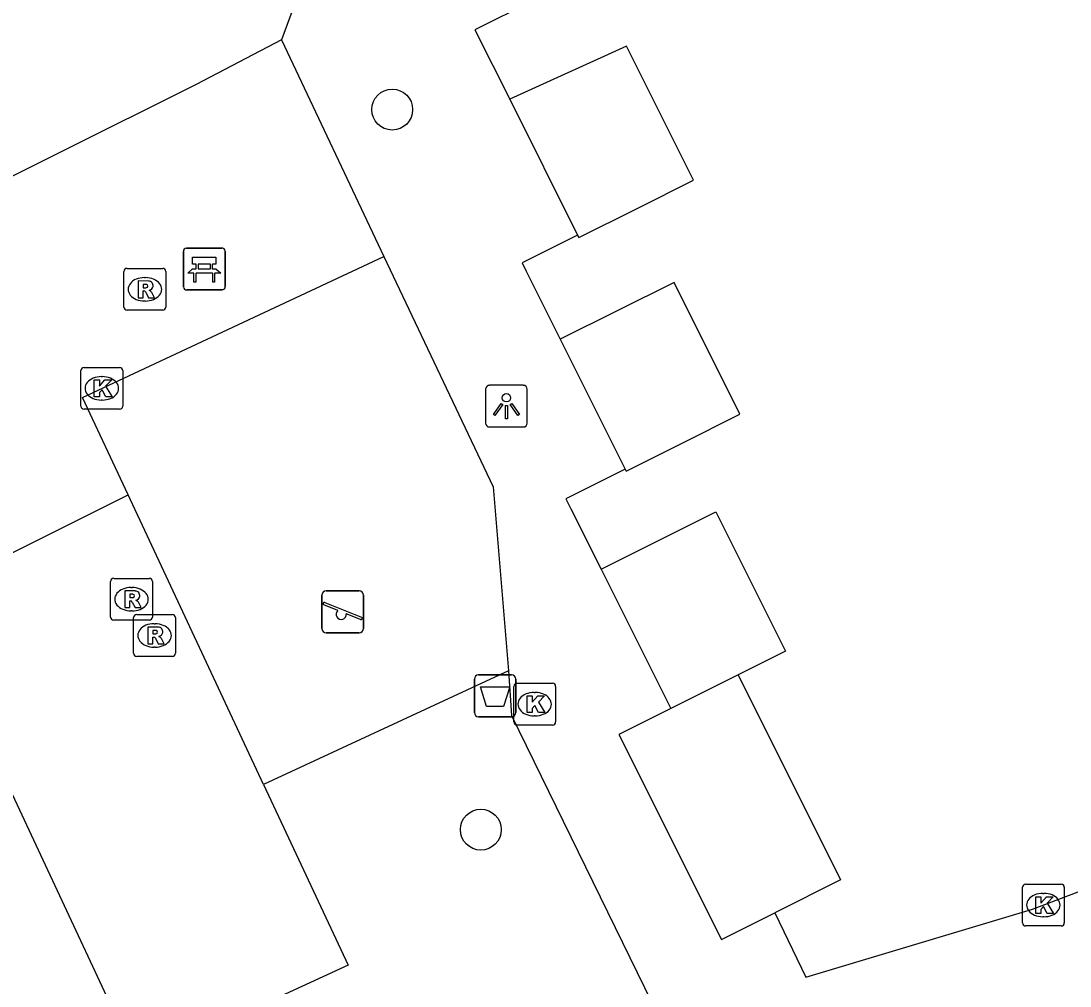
# Model space of a CAD drawing. Extents: x 157793 to 159380, y 380882 to 382313.
# Drawn here: x 158277.71 to 158302.79, y 381535.53 to 381558.61 of the extents above; entities that cross this region are included whole.
import ezdxf

# ---------------------------------------------------------------- set-up
doc = ezdxf.new("R2010")
doc.units = 0
for name, color, linetype in [('IMGEO_Afvalbak', 7, 'Continuous'), ('IMGEO_Bank', 7, 'Continuous'), ('IMGEO_Boom', 7, 'Continuous'), ('IMGEO_Groenvoorziening', 7, 'Continuous'), ('IMGEO_Kolk', 7, 'Continuous'), ('IMGEO_Lichtpunt', 7, 'Continuous'), ('IMGEO_Pand', 7, 'Continuous'), ('IMGEO_Parkeervlak_open', 7, 'Continuous'), ('IMGEO_Rijbaan_lokaal_open', 7, 'Continuous'), ('IMGEO_Rioolput', 7, 'Continuous'), ('IMGEO_Speelvoorziening', 7, 'Continuous'), ('IMGEO_Voetpad_open', 7, 'Continuous')]:
    doc.layers.add(name, color=color, linetype=linetype)

msp = doc.modelspace()

# ---------------------------------------------------------------- linework, layer by layer
at = {"layer": 'IMGEO_Afvalbak'}
for p, q in [((158288.55, 381542.068), (158288.55, 381542.868)), ((158288.55, 381542.868), (158288.55, 381542.068)), ((158288.65, 381542.968), (158289.44, 381542.968)), ((158289.44, 381542.968), (158288.65, 381542.968)), ((158289.54, 381542.868), (158289.54, 381542.068)), ((158289.54, 381542.068), (158289.54, 381542.868)), ((158289.44, 381541.968), (158288.65, 381541.968)), ((158288.65, 381541.968), (158289.44, 381541.968))]:
    msp.add_line(p, q, dxfattribs=at)
msp.add_lwpolyline([(158288.693, 381542.682), (158289.397, 381542.682), (158289.248, 381542.212), (158288.842, 381542.212), (158288.693, 381542.682)], dxfattribs=at)
for centre, start, end in [((158288.65, 381542.868), 90, 180), ((158288.65, 381542.868), 90, 180), ((158289.44, 381542.868), 0, 90), ((158289.44, 381542.868), 360, 90), ((158288.65, 381542.068), 180, 270), ((158288.65, 381542.068), 180, 270), ((158289.44, 381542.068), 270, 0), ((158289.44, 381542.068), 270, 0)]:
    msp.add_arc(centre, 0.1, start, end, dxfattribs=at)
at = {"layer": 'IMGEO_Bank'}
for p, q in [((158281.668, 381553.18), (158282.509, 381553.18)), ((158282.509, 381553.18), (158281.668, 381553.18)), ((158281.593, 381552.255), (158281.593, 381553.096)), ((158281.593, 381553.096), (158281.593, 381552.255)), ((158282.593, 381553.105), (158282.593, 381552.264)), ((158282.593, 381552.264), (158282.593, 381553.105)), ((158281.902, 381552.686), (158281.902, 381552.792)), ((158281.946, 381552.792), (158281.946, 381552.686)), ((158282.234, 381552.798), (158281.952, 381552.798)), ((158281.952, 381552.68), (158282.234, 381552.68)), ((158282.24, 381552.686), (158282.24, 381552.792)), ((158282.284, 381552.792), (158282.284, 381552.686)), ((158282.29, 381552.578), (158281.897, 381552.578)), ((158282.518, 381552.18), (158281.677, 381552.18)), ((158281.677, 381552.18), (158282.518, 381552.18))]:
    msp.add_line(p, q, dxfattribs=at)
for points in [[(158281.896, 381552.798), (158281.81, 381552.798), (158281.81, 381552.959), (158282.373, 381552.959), (158282.373, 381552.798), (158282.29, 381552.798)], [(158281.84, 381552.578), (158281.698, 381552.578), (158281.81, 381552.68), (158281.896, 381552.68)], [(158282.29, 381552.68), (158282.373, 381552.68), (158282.485, 381552.578), (158282.346, 381552.578)], [(158281.89, 381552.571), (158281.89, 381552.364), (158281.847, 381552.364), (158281.847, 381552.571)], [(158282.34, 381552.571), (158282.34, 381552.364), (158282.296, 381552.364), (158282.296, 381552.571)]]:
    msp.add_lwpolyline(points, dxfattribs=at)
for centre, radius, start, end in [((158281.671, 381553.102), 0.0779, 92.4484, 184.2845), ((158281.671, 381553.102), 0.0779, 92.4484, 184.2845), ((158282.515, 381553.102), 0.0779, 2.4484, 94.2845), ((158282.515, 381553.102), 0.0779, 2.4484, 94.2845), ((158281.895, 381552.791), 0.00671, 2.8957, 87.1043), ((158281.895, 381552.687), 0.00671, 272.8957, 357.1043), ((158281.952, 381552.791), 0.00671, 92.8957, 177.1043), ((158281.952, 381552.687), 0.00671, 182.8957, 267.1043), ((158282.234, 381552.791), 0.00671, 2.8957, 87.1043), ((158282.234, 381552.687), 0.00671, 272.8957, 357.1043), ((158282.291, 381552.791), 0.00671, 92.8957, 177.1043), ((158282.291, 381552.687), 0.00671, 182.8957, 267.1043), ((158281.84, 381552.571), 0.00671, 2.8957, 87.1043), ((158281.897, 381552.571), 0.00671, 92.8957, 177.1043), ((158282.289, 381552.571), 0.00671, 2.8957, 87.1043), ((158282.346, 381552.571), 0.00671, 92.8957, 177.1043), ((158281.671, 381552.258), 0.0779, 182.4484, 274.2845), ((158281.671, 381552.258), 0.0779, 182.4484, 274.2845), ((158282.515, 381552.258), 0.0779, 272.4484, 4.2845), ((158282.515, 381552.258), 0.0779, 272.4484, 4.2845)]:
    msp.add_arc(centre, radius, start, end, dxfattribs=at)
at = {"layer": 'IMGEO_Boom'}
for centre in [(158286.586, 381556.494), (158288.705, 381539.268)]:
    msp.add_circle(centre, 0.489, dxfattribs=at)
at = {"layer": 'IMGEO_Groenvoorziening'}
msp.add_lwpolyline([(158289.365, 381543.069), (158283.51, 381540.35)], dxfattribs=at)
at = {"layer": 'IMGEO_Kolk'}
for p, q in [((158279.143, 381549.399), (158279.143, 381550.251)), ((158279.218, 381550.325), (158280.07, 381550.325)), ((158280.144, 381550.251), (158280.144, 381549.399)), ((158279.631, 381550.105), (158279.656, 381550.105)), ((158279.654, 381549.545), (158279.629, 381549.545)), ((158280.07, 381549.325), (158279.218, 381549.325)), ((158289.491, 381541.844), (158289.491, 381542.696)), ((158289.566, 381542.77), (158290.418, 381542.77)), ((158290.492, 381542.696), (158290.492, 381541.844)), ((158289.979, 381542.55), (158290.004, 381542.55)), ((158290.002, 381541.99), (158289.977, 381541.99)), ((158290.418, 381541.77), (158289.566, 381541.77)), ((158301.652, 381537.038), (158301.652, 381537.89)), ((158301.727, 381537.964), (158302.579, 381537.964)), ((158302.653, 381537.89), (158302.653, 381537.038)), ((158302.14, 381537.744), (158302.165, 381537.744)), ((158302.163, 381537.184), (158302.138, 381537.184)), ((158302.579, 381536.964), (158301.727, 381536.964))]:
    msp.add_line(p, q, dxfattribs=at)
for points in [[(158279.143, 381549.399), (158279.143, 381550.251)], [(158279.218, 381550.325), (158280.07, 381550.325)], [(158280.144, 381550.251), (158280.144, 381549.399)], [(158279.464, 381550.025), (158279.587, 381550.025), (158279.587, 381549.874), (158279.717, 381550.025), (158279.881, 381550.025), (158279.735, 381549.874), (158279.888, 381549.625), (158279.736, 381549.625), (158279.651, 381549.789), (158279.587, 381549.722), (158279.587, 381549.625), (158279.464, 381549.625), (158279.464, 381550.025)], [(158280.07, 381549.325), (158279.218, 381549.325)], [(158289.491, 381541.844), (158289.491, 381542.696)], [(158289.566, 381542.77), (158290.418, 381542.77)], [(158290.492, 381542.696), (158290.492, 381541.844)], [(158289.812, 381542.47), (158289.935, 381542.47), (158289.935, 381542.319), (158290.065, 381542.47), (158290.229, 381542.47), (158290.083, 381542.319), (158290.236, 381542.07), (158290.084, 381542.07), (158289.999, 381542.234), (158289.935, 381542.167), (158289.935, 381542.07), (158289.812, 381542.07), (158289.812, 381542.47)], [(158290.418, 381541.77), (158289.566, 381541.77)], [(158301.652, 381537.038), (158301.652, 381537.89)], [(158301.727, 381537.964), (158302.579, 381537.964)], [(158302.653, 381537.89), (158302.653, 381537.038)], [(158301.973, 381537.664), (158302.096, 381537.664), (158302.096, 381537.513), (158302.226, 381537.664), (158302.39, 381537.664), (158302.244, 381537.513), (158302.397, 381537.264), (158302.245, 381537.264), (158302.16, 381537.428), (158302.096, 381537.361), (158302.096, 381537.264), (158301.973, 381537.264), (158301.973, 381537.664)], [(158302.579, 381536.964), (158301.727, 381536.964)]]:
    msp.add_lwpolyline(points, dxfattribs=at)
for centre, start, end in [((158279.22, 381550.249), 91.552, 178.448), ((158279.22, 381550.249), 91.552, 178.448), ((158280.068, 381550.249), 1.552, 88.448), ((158280.068, 381550.249), 1.552, 88.448), ((158279.22, 381549.401), 181.552, 268.448), ((158279.22, 381549.401), 181.552, 268.448), ((158280.068, 381549.401), 271.552, 358.448), ((158280.068, 381549.401), 271.552, 358.448), ((158289.568, 381542.694), 91.552, 178.448), ((158289.568, 381542.694), 91.552, 178.448), ((158290.416, 381542.694), 1.552, 88.448), ((158290.416, 381542.694), 1.552, 88.448), ((158289.568, 381541.846), 181.552, 268.448), ((158289.568, 381541.846), 181.552, 268.448), ((158290.416, 381541.846), 271.552, 358.448), ((158290.416, 381541.846), 271.552, 358.448), ((158301.729, 381537.888), 91.552, 178.448), ((158301.729, 381537.888), 91.552, 178.448), ((158302.577, 381537.888), 1.552, 88.448), ((158302.577, 381537.888), 1.552, 88.448), ((158301.729, 381537.04), 181.552, 268.448), ((158301.729, 381537.04), 181.552, 268.448), ((158302.577, 381537.04), 271.552, 358.448), ((158302.577, 381537.04), 271.552, 358.448)]:
    msp.add_arc(centre, 0.0765, start, end, dxfattribs=at)
for centre, major_axis, ratio, start_param, end_param in [((158279.63, 381549.825), (-0.387, 0.002), 0.722429, 4.712389, 7.853982), ((158279.655, 381549.825), (-0.39, 0.002), 0.717154, 1.570796, 4.712389), ((158289.978, 381542.27), (-0.387, 0.002), 0.722429, 4.712389, 7.853982), ((158290.003, 381542.27), (-0.39, 0.002), 0.717154, 1.570796, 4.712389), ((158302.139, 381537.464), (-0.387, 0.002), 0.722429, 4.712389, 7.853982), ((158302.164, 381537.464), (-0.39, 0.002), 0.717154, 1.570796, 4.712389)]:
    msp.add_ellipse(centre, major_axis=major_axis, ratio=ratio, start_param=start_param, end_param=end_param, dxfattribs=at)
at = {"layer": 'IMGEO_Lichtpunt'}
for p, q in [((158289.72, 381549.897), (158288.912, 381549.897)), ((158289.72, 381549.897), (158288.912, 381549.897)), ((158288.818, 381549.802), (158288.818, 381548.995)), ((158288.818, 381549.802), (158288.818, 381548.995)), ((158289.814, 381548.995), (158289.814, 381549.802)), ((158289.814, 381548.995), (158289.814, 381549.802)), ((158288.912, 381548.901), (158289.72, 381548.901)), ((158288.912, 381548.901), (158289.72, 381548.901))]:
    msp.add_line(p, q, dxfattribs=at)
for points in [[(158289.192, 381549.466), (158289.231, 381549.438), (158289.043, 381549.176), (158289.005, 381549.203), (158289.192, 381549.466)], [(158289.294, 381549.418), (158289.341, 381549.418), (158289.341, 381549.096), (158289.294, 381549.096), (158289.294, 381549.418)], [(158289.404, 381549.438), (158289.442, 381549.465), (158289.629, 381549.203), (158289.59, 381549.175), (158289.404, 381549.438)]]:
    msp.add_lwpolyline(points, dxfattribs=at)
msp.add_circle((158289.317, 381549.6), 0.0994, dxfattribs=at)
for centre, start, end in [((158288.912, 381549.802), 90, 180), ((158288.912, 381549.802), 90, 180), ((158289.72, 381549.802), 0, 90), ((158289.72, 381549.802), 0, 90), ((158288.912, 381548.995), 180, 270), ((158288.912, 381548.995), 180, 270), ((158289.72, 381548.995), 270, 0), ((158289.72, 381548.995), 270, 360)]:
    msp.add_arc(centre, 0.0946, start, end, dxfattribs=at)
at = {"layer": 'IMGEO_Pand'}
for points in [[(158291.019, 381553.489), (158291.046, 381553.435), (158292.44, 381554.131), (158293.791, 381554.806), (158292.189, 381558.014), (158289.396, 381556.739)], [(158289.396, 381556.739), (158291.019, 381553.489)], [(158292.156, 381547.894), (158292.18, 381547.846), (158293.506, 381548.508), (158294.9, 381549.204), (158293.326, 381552.357), (158290.605, 381551)], [(158290.605, 381551), (158292.156, 381547.894)], [(158291.579, 381545.497), (158294.325, 381546.869), (158295.813, 381543.89), (158295.989, 381543.538), (158294.856, 381542.972)], [(158291.579, 381545.497), (158293.077, 381542.5), (158293.244, 381542.167)], [(158294.856, 381542.972), (158293.244, 381542.167)], [(158294.856, 381542.972), (158297.307, 381538.066), (158295.731, 381537.278)], [(158293.244, 381542.167), (158292.006, 381541.548), (158294.457, 381536.642), (158295.731, 381537.278)]]:
    msp.add_lwpolyline(points, dxfattribs=at)
at = {"layer": 'IMGEO_Parkeervlak_open'}
for points in [[(158283.51, 381540.35), (158280.274, 381547.274)], [(158283.51, 381540.35), (158285.529, 381536.03), (158280.496, 381533.703)]]:
    msp.add_lwpolyline(points, dxfattribs=at)
at = {"layer": 'IMGEO_Rijbaan_lokaal_open'}
msp.add_lwpolyline([(158280.496, 381533.703), (158275.531, 381544.327)], dxfattribs=at)
at = {"layer": 'IMGEO_Rioolput'}
for p, q in [((158280.248, 381552.694), (158281.1, 381552.694)), ((158280.173, 381551.768), (158280.173, 381552.62)), ((158280.661, 381552.474), (158280.686, 381552.474)), ((158281.174, 381552.62), (158281.174, 381551.768)), ((158280.684, 381551.914), (158280.659, 381551.914)), ((158281.1, 381551.694), (158280.248, 381551.694)), ((158279.853, 381544.354), (158279.853, 381545.206)), ((158279.928, 381545.28), (158280.78, 381545.28)), ((158280.854, 381545.206), (158280.854, 381544.354)), ((158280.341, 381545.06), (158280.366, 381545.06)), ((158280.364, 381544.5), (158280.339, 381544.5)), ((158280.479, 381544.414), (158281.331, 381544.414)), ((158280.78, 381544.28), (158279.928, 381544.28)), ((158280.404, 381543.488), (158280.404, 381544.34)), ((158280.892, 381544.194), (158280.917, 381544.194)), ((158281.405, 381544.34), (158281.405, 381543.488)), ((158280.915, 381543.634), (158280.89, 381543.634)), ((158281.331, 381543.414), (158280.479, 381543.414))]:
    msp.add_line(p, q, dxfattribs=at)
for points in [[(158280.248, 381552.694), (158281.1, 381552.694)], [(158280.173, 381551.768), (158280.173, 381552.62)], [(158280.762, 381552.392), (158280.51, 381552.394), (158280.51, 381551.994)], [(158281.174, 381552.62), (158281.174, 381551.768)], [(158280.51, 381551.994), (158280.634, 381551.994), (158280.634, 381552.156), (158280.645, 381552.156)], [(158280.688, 381552.313), (158280.634, 381552.313), (158280.634, 381552.232)], [(158280.634, 381552.232), (158280.686, 381552.232)], [(158280.692, 381552.127), (158280.763, 381551.994), (158280.903, 381551.994), (158280.838, 381552.12)], [(158281.1, 381551.694), (158280.248, 381551.694)], [(158279.853, 381544.354), (158279.853, 381545.206)], [(158279.928, 381545.28), (158280.78, 381545.28)], [(158280.854, 381545.206), (158280.854, 381544.354)], [(158280.442, 381544.978), (158280.19, 381544.98), (158280.19, 381544.58)], [(158280.368, 381544.899), (158280.314, 381544.899), (158280.314, 381544.818)], [(158280.19, 381544.58), (158280.314, 381544.58), (158280.314, 381544.742), (158280.325, 381544.742)], [(158280.314, 381544.818), (158280.366, 381544.818)], [(158280.372, 381544.713), (158280.443, 381544.58), (158280.583, 381544.58), (158280.518, 381544.706)], [(158280.479, 381544.414), (158281.331, 381544.414)], [(158280.78, 381544.28), (158279.928, 381544.28)], [(158280.404, 381543.488), (158280.404, 381544.34)], [(158281.405, 381544.34), (158281.405, 381543.488)], [(158280.993, 381544.112), (158280.741, 381544.114), (158280.741, 381543.714)], [(158280.741, 381543.714), (158280.865, 381543.714), (158280.865, 381543.876), (158280.876, 381543.876)], [(158280.919, 381544.033), (158280.865, 381544.033), (158280.865, 381543.952)], [(158280.865, 381543.952), (158280.917, 381543.952)], [(158280.923, 381543.847), (158280.994, 381543.714), (158281.134, 381543.714), (158281.069, 381543.84)], [(158281.331, 381543.414), (158280.479, 381543.414)]]:
    msp.add_lwpolyline(points, dxfattribs=at)
for centre, radius, start, end in [((158280.25, 381552.618), 0.0765, 91.552, 178.448), ((158280.25, 381552.618), 0.0765, 91.552, 178.448), ((158281.098, 381552.618), 0.0765, 1.552, 88.448), ((158281.098, 381552.618), 0.0765, 1.552, 88.448), ((158280.761, 381552.282), 0.109, 350.3612, 89.416), ((158280.644, 381552.103), 0.0533, 26.0293, 88.6989), ((158280.67, 381552.421), 0.19, 274.7715, 282.9687), ((158280.694, 381552.217), 0.0964, 77.0061, 93.1865), ((158280.708, 381552.274), 0.0378, 276.6634, 79.6772), ((158280.759, 381552.282), 0.112, 277.5842, 350.9817), ((158280.743, 381552.067), 0.108, 29.5134, 73.7905), ((158280.25, 381551.77), 0.0765, 181.552, 268.448), ((158280.25, 381551.77), 0.0765, 181.552, 268.448), ((158281.098, 381551.77), 0.0765, 271.552, 358.448), ((158281.098, 381551.77), 0.0765, 271.552, 358.448), ((158279.93, 381545.204), 0.0765, 91.552, 178.448), ((158279.93, 381545.204), 0.0765, 91.552, 178.448), ((158280.778, 381545.204), 0.0765, 1.552, 88.448), ((158280.778, 381545.204), 0.0765, 1.552, 88.448), ((158280.374, 381544.803), 0.0964, 77.0061, 93.1865), ((158280.388, 381544.86), 0.0378, 276.6634, 79.6772), ((158280.441, 381544.868), 0.109, 350.3612, 89.416), ((158280.324, 381544.689), 0.0533, 26.0293, 88.6989), ((158280.35, 381545.007), 0.19, 274.7715, 282.9687), ((158280.439, 381544.868), 0.112, 277.5842, 350.9817), ((158280.423, 381544.653), 0.108, 29.5134, 73.7905), ((158280.481, 381544.338), 0.0765, 91.552, 178.448), ((158280.481, 381544.338), 0.0765, 91.552, 178.448), ((158281.329, 381544.338), 0.0765, 1.552, 88.448), ((158281.329, 381544.338), 0.0765, 1.552, 88.448), ((158279.93, 381544.356), 0.0765, 181.552, 268.448), ((158279.93, 381544.356), 0.0765, 181.552, 268.448), ((158280.778, 381544.356), 0.0765, 271.552, 358.448), ((158280.778, 381544.356), 0.0765, 271.552, 358.448), ((158280.875, 381543.823), 0.0533, 26.0293, 88.6989), ((158280.901, 381544.141), 0.19, 274.7715, 282.9687), ((158280.925, 381543.937), 0.0964, 77.0061, 93.1865), ((158280.939, 381543.994), 0.0378, 276.6634, 79.6772), ((158280.992, 381544.002), 0.109, 350.3612, 89.416), ((158280.99, 381544.002), 0.112, 277.5842, 350.9817), ((158280.974, 381543.787), 0.108, 29.5134, 73.7905), ((158280.481, 381543.49), 0.0765, 181.552, 268.448), ((158280.481, 381543.49), 0.0765, 181.552, 268.448), ((158281.329, 381543.49), 0.0765, 271.552, 358.448), ((158281.329, 381543.49), 0.0765, 271.552, 358.448)]:
    msp.add_arc(centre, radius, start, end, dxfattribs=at)
for centre, major_axis, ratio, start_param, end_param in [((158280.66, 381552.194), (-0.387, 0.002), 0.722429, 4.712389, 7.853982), ((158280.685, 381552.194), (-0.39, 0.002), 0.717154, 1.570796, 4.712389), ((158280.34, 381544.78), (-0.387, 0.002), 0.722429, 4.712389, 7.853982), ((158280.365, 381544.78), (-0.39, 0.002), 0.717154, 1.570796, 4.712389), ((158280.891, 381543.914), (-0.387, 0.002), 0.722429, 4.712389, 7.853982), ((158280.916, 381543.914), (-0.39, 0.002), 0.717154, 1.570796, 4.712389)]:
    msp.add_ellipse(centre, major_axis=major_axis, ratio=ratio, start_param=start_param, end_param=end_param, dxfattribs=at)
at = {"layer": 'IMGEO_Speelvoorziening'}
for p, q in [((158284.906, 381544.08), (158284.906, 381544.88)), ((158284.906, 381544.88), (158284.906, 381544.08)), ((158285.006, 381544.98), (158285.796, 381544.98)), ((158285.796, 381544.98), (158285.006, 381544.98)), ((158285.896, 381544.88), (158285.896, 381544.08)), ((158285.896, 381544.08), (158285.896, 381544.88)), ((158285.289, 381544.508), (158284.95, 381544.645)), ((158284.975, 381544.705), (158285.851, 381544.352)), ((158285.827, 381544.292), (158285.487, 381544.429)), ((158285.796, 381543.98), (158285.006, 381543.98)), ((158285.006, 381543.98), (158285.796, 381543.98))]:
    msp.add_line(p, q, dxfattribs=at)
for centre, radius, start, end in [((158285.006, 381544.88), 0.1, 90, 180), ((158285.006, 381544.88), 0.1, 90, 180), ((158285.796, 381544.88), 0.1, 0, 90), ((158285.796, 381544.88), 0.1, 360, 90), ((158284.963, 381544.675), 0.0327, 68.078, 248.078), ((158285.368, 381544.418), 0.12, 130.9928, 5.1632), ((158285.839, 381544.322), 0.0327, 248.078, 68.078), ((158285.006, 381544.08), 0.1, 180, 270), ((158285.006, 381544.08), 0.1, 180, 270), ((158285.796, 381544.08), 0.1, 270, 0), ((158285.796, 381544.08), 0.1, 270, 0)]:
    msp.add_arc(centre, radius, start, end, dxfattribs=at)
at = {"layer": 'IMGEO_Voetpad_open'}
for points in [[(158276.93, 381578.695), (158282.504, 381567.278), (158284.536, 381559.787), (158283.939, 381558.16)], [(158289.938, 381559.088), (158288.565, 381558.403), (158289.396, 381556.739)], [(158283.939, 381558.16), (158281.897, 381557.095), (158255.625, 381543.988), (158254.456, 381543.47)], [(158283.939, 381558.16), (158286.386, 381552.977)], [(158291.019, 381553.489), (158289.693, 381552.826), (158289.791, 381552.629), (158290.605, 381551)], [(158280.274, 381547.274), (158279.179, 381549.608), (158286.386, 381552.977)], [(158286.386, 381552.977), (158289.003, 381547.469), (158289.365, 381543.069)], [(158292.156, 381547.894), (158290.736, 381547.185), (158290.856, 381546.944), (158291.579, 381545.497)], [(158275.531, 381544.327), (158275.312, 381544.799), (158280.274, 381547.274)], [(158289.365, 381543.069), (158289.434, 381541.995), (158293.155, 381534.4)], [(158295.731, 381537.278), (158296.473, 381535.739), (158301.891, 381537.363), (158306.827, 381539.237)]]:
    msp.add_lwpolyline(points, dxfattribs=at)

doc.saveas('drawing.dxf')
